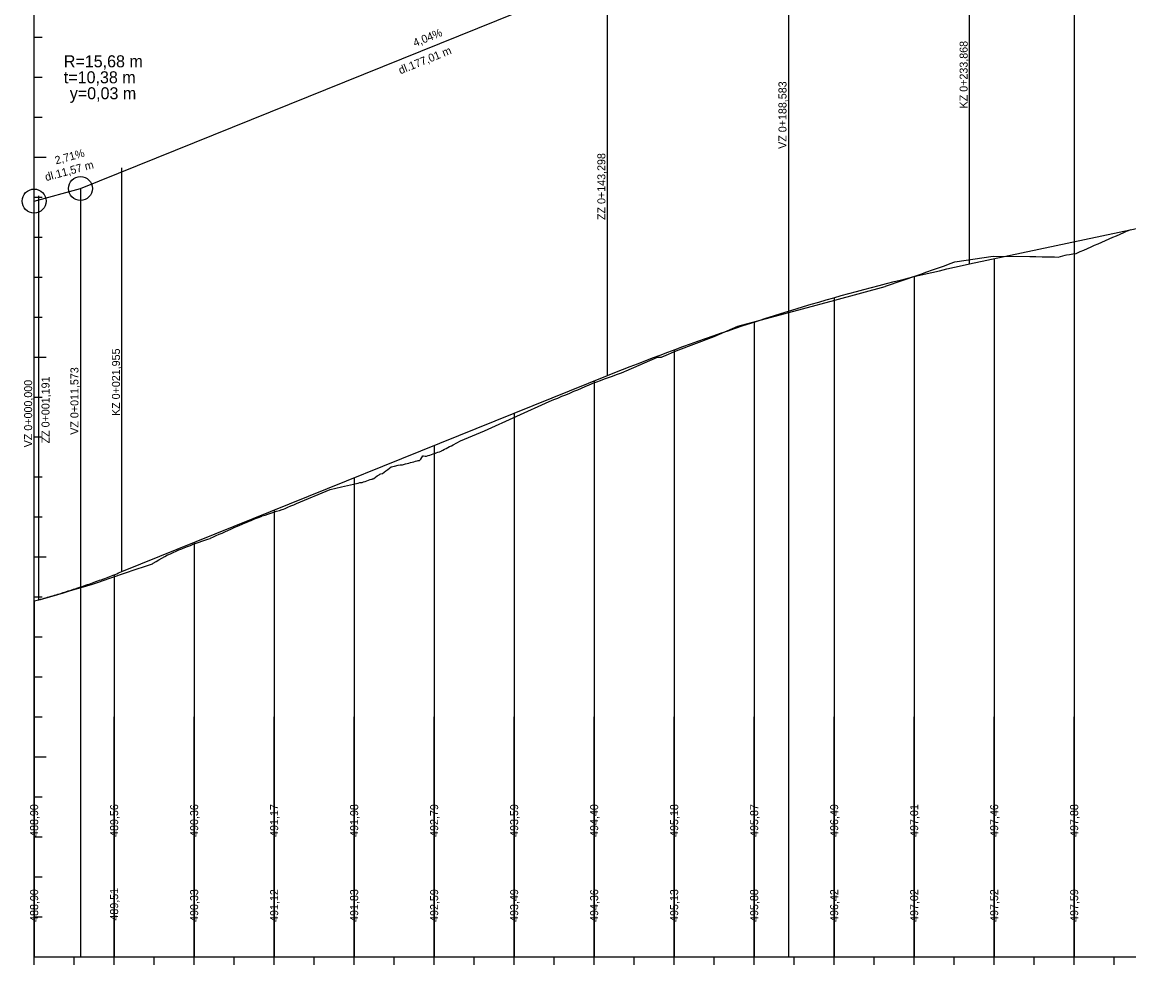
# Model space of a CAD drawing. Extents: x -632716 to -629545, y -1094726 to -1088285.
# Drawn here: x -632420.9 to -632144.2, y -1088641.8 to -1088406.1 of the extents above; entities that cross this region are included whole.
import ezdxf

# ---------------------------------------------------------------- set-up
doc = ezdxf.new("R2010")
doc.units = 0
for name, color, linetype in [('20', 7, 'Continuous'), ('Default', 7, 'Continuous'), ('NIVELETA_VYSKY', 7, 'Continuous'), ('REZ_TENKA', 7, 'Continuous'), ('REZ_TLUSTA', 7, 'Continuous'), ('SKLONY_NIVELETA', 7, 'Continuous'), ('SKLONY_POPIS', 7, 'Continuous'), ('TECNY_NIVELETA', 7, 'Continuous'), ('TEREN_VYSKY', 7, 'Continuous'), ('VOZOVKA', 7, 'Continuous')]:
    doc.layers.add(name, color=color, linetype=linetype)

msp = doc.modelspace()

# ---------------------------------------------------------------- linework, layer by layer
at = {"layer": '20'}
for points in [[(-632157.9, -1088461.02), (-632157.9, -1088589.83), (-632157.9, -1088639.83), (-632157.9, -1088579.83)], [(-632177.9, -1088465.27), (-632177.9, -1088589.83), (-632177.9, -1088639.83), (-632177.9, -1088579.83)], [(-632197.9, -1088469.72), (-632197.9, -1088589.83), (-632197.9, -1088639.83), (-632197.9, -1088579.83)], [(-632217.9, -1088474.98), (-632217.9, -1088589.83), (-632217.9, -1088639.83), (-632217.9, -1088579.83)], [(-632237.9, -1088481.09), (-632237.9, -1088589.83), (-632237.9, -1088639.83), (-632237.9, -1088579.83)], [(-632257.9, -1088488.04), (-632257.9, -1088589.83), (-632257.9, -1088639.83), (-632257.9, -1088579.83)], [(-632277.9, -1088495.82), (-632277.9, -1088589.83), (-632277.9, -1088639.83), (-632277.9, -1088579.83)], [(-632297.9, -1088503.9), (-632297.9, -1088589.83), (-632297.9, -1088639.83), (-632297.9, -1088579.83)], [(-632317.9, -1088511.98), (-632317.9, -1088589.83), (-632317.9, -1088639.83), (-632317.9, -1088579.83)], [(-632337.9, -1088520.05), (-632337.9, -1088589.83), (-632337.9, -1088639.83), (-632337.9, -1088579.83)], [(-632357.9, -1088528.13), (-632357.9, -1088589.83), (-632357.9, -1088639.83), (-632357.9, -1088579.83)], [(-632377.9, -1088536.21), (-632377.9, -1088589.83), (-632377.9, -1088639.83), (-632377.9, -1088579.83)], [(-632397.9, -1088544.28), (-632397.9, -1088589.83), (-632397.9, -1088639.83), (-632397.9, -1088579.83)], [(-632417.9, -1088550.83), (-632417.9, -1088589.83), (-632417.9, -1088639.83), (-632417.9, -1088579.83)]]:
    msp.add_lwpolyline(points, dxfattribs=at)
at = {"layer": 'Default'}
for p, q in [((-632184.04, -1088466.57), (-631980.85, -1088423.39)), ((-632184.04, -1088466.57), (-631980.85, -1088423.39)), ((-632395.95, -1088543.5), (-632274.6, -1088494.49)), ((-632395.95, -1088543.5), (-632274.6, -1088494.49)), ((-632417.9, -1088550.83), (-632416.71, -1088550.51)), ((-632417.9, -1088550.83), (-632416.71, -1088550.51))]:
    msp.add_line(p, q, dxfattribs=at)
for points in [[(-632274.6, -1088494.49), (-632272.72, -1088493.73), (-632270.83, -1088492.98), (-632268.94, -1088492.24), (-632267.06, -1088491.5), (-632265.17, -1088490.77), (-632263.28, -1088490.05), (-632261.4, -1088489.34), (-632259.51, -1088488.63), (-632257.62, -1088487.93), (-632255.74, -1088487.24), (-632253.85, -1088486.56), (-632251.96, -1088485.88), (-632250.08, -1088485.22), (-632248.19, -1088484.56), (-632246.3, -1088483.9), (-632244.41, -1088483.26), (-632242.53, -1088482.62), (-632240.64, -1088481.99), (-632238.75, -1088481.37), (-632236.87, -1088480.75), (-632234.98, -1088480.14), (-632233.09, -1088479.54), (-632231.21, -1088478.95), (-632227.43, -1088477.79), (-632225.55, -1088477.22), (-632223.66, -1088476.65), (-632221.77, -1088476.1), (-632219.89, -1088475.55), (-632218, -1088475.01), (-632216.11, -1088474.48), (-632214.23, -1088473.95), (-632212.34, -1088473.43), (-632210.45, -1088472.92), (-632208.56, -1088472.42), (-632206.68, -1088471.93), (-632204.79, -1088471.44), (-632202.9, -1088470.96), (-632201.02, -1088470.49), (-632199.13, -1088470.02), (-632197.24, -1088469.56), (-632195.36, -1088469.11), (-632193.47, -1088468.67), (-632191.58, -1088468.24), (-632189.7, -1088467.81), (-632187.81, -1088467.39), (-632185.92, -1088466.98), (-632184.04, -1088466.57)], [(-632274.6, -1088494.49), (-632272.72, -1088493.73), (-632270.83, -1088492.98), (-632268.94, -1088492.24), (-632267.06, -1088491.5), (-632265.17, -1088490.77), (-632263.28, -1088490.05), (-632261.4, -1088489.34), (-632259.51, -1088488.63), (-632257.62, -1088487.93), (-632255.74, -1088487.24), (-632253.85, -1088486.56), (-632251.96, -1088485.88), (-632250.08, -1088485.22), (-632248.19, -1088484.56), (-632246.3, -1088483.9), (-632244.41, -1088483.26), (-632242.53, -1088482.62), (-632240.64, -1088481.99), (-632238.75, -1088481.37), (-632236.87, -1088480.75), (-632234.98, -1088480.14), (-632233.09, -1088479.54), (-632231.21, -1088478.95), (-632227.43, -1088477.79), (-632225.55, -1088477.22), (-632223.66, -1088476.65), (-632221.77, -1088476.1), (-632219.89, -1088475.55), (-632218, -1088475.01), (-632216.11, -1088474.48), (-632214.23, -1088473.95), (-632212.34, -1088473.43), (-632210.45, -1088472.92), (-632208.56, -1088472.42), (-632206.68, -1088471.93), (-632204.79, -1088471.44), (-632202.9, -1088470.96), (-632201.02, -1088470.49), (-632199.13, -1088470.02), (-632197.24, -1088469.56), (-632195.36, -1088469.11), (-632193.47, -1088468.67), (-632191.58, -1088468.24), (-632189.7, -1088467.81), (-632187.81, -1088467.39), (-632185.92, -1088466.98), (-632184.04, -1088466.57)], [(-632416.71, -1088550.51), (-632416.28, -1088550.39), (-632415.85, -1088550.27), (-632415.41, -1088550.15), (-632414.98, -1088550.03), (-632414.55, -1088549.91), (-632414.12, -1088549.78), (-632413.68, -1088549.66), (-632413.25, -1088549.53), (-632412.82, -1088549.4), (-632412.39, -1088549.28), (-632411.95, -1088549.15), (-632411.52, -1088549.01), (-632411.09, -1088548.88), (-632410.66, -1088548.75), (-632410.22, -1088548.61), (-632409.79, -1088548.48), (-632409.36, -1088548.34), (-632408.93, -1088548.2), (-632408.49, -1088548.06), (-632408.06, -1088547.92), (-632407.63, -1088547.78), (-632407.2, -1088547.64), (-632406.76, -1088547.49), (-632405.9, -1088547.2), (-632405.47, -1088547.05), (-632405.03, -1088546.9), (-632404.6, -1088546.75), (-632404.17, -1088546.6), (-632403.73, -1088546.45), (-632403.3, -1088546.3), (-632402.87, -1088546.14), (-632402.44, -1088545.98), (-632402, -1088545.83), (-632401.57, -1088545.67), (-632401.14, -1088545.51), (-632400.71, -1088545.35), (-632400.27, -1088545.19), (-632399.84, -1088545.02), (-632399.41, -1088544.86), (-632398.98, -1088544.69), (-632398.54, -1088544.52), (-632398.11, -1088544.36), (-632397.68, -1088544.19), (-632397.25, -1088544.02), (-632396.81, -1088543.84), (-632396.38, -1088543.67), (-632395.95, -1088543.5)], [(-632416.71, -1088550.51), (-632416.28, -1088550.39), (-632415.85, -1088550.27), (-632415.41, -1088550.15), (-632414.98, -1088550.03), (-632414.55, -1088549.91), (-632414.12, -1088549.78), (-632413.68, -1088549.66), (-632413.25, -1088549.53), (-632412.82, -1088549.4), (-632412.39, -1088549.28), (-632411.95, -1088549.15), (-632411.52, -1088549.01), (-632411.09, -1088548.88), (-632410.66, -1088548.75), (-632410.22, -1088548.61), (-632409.79, -1088548.48), (-632409.36, -1088548.34), (-632408.93, -1088548.2), (-632408.49, -1088548.06), (-632408.06, -1088547.92), (-632407.63, -1088547.78), (-632407.2, -1088547.64), (-632406.76, -1088547.49), (-632405.9, -1088547.2), (-632405.47, -1088547.05), (-632405.03, -1088546.9), (-632404.6, -1088546.75), (-632404.17, -1088546.6), (-632403.73, -1088546.45), (-632403.3, -1088546.3), (-632402.87, -1088546.14), (-632402.44, -1088545.98), (-632402, -1088545.83), (-632401.57, -1088545.67), (-632401.14, -1088545.51), (-632400.71, -1088545.35), (-632400.27, -1088545.19), (-632399.84, -1088545.02), (-632399.41, -1088544.86), (-632398.98, -1088544.69), (-632398.54, -1088544.52), (-632398.11, -1088544.36), (-632397.68, -1088544.19), (-632397.25, -1088544.02), (-632396.81, -1088543.84), (-632396.38, -1088543.67), (-632395.95, -1088543.5)]]:
    msp.add_lwpolyline(points, dxfattribs=at)
at = {"layer": 'REZ_TENKA'}
for p, q in [((-632417.9, -1088639.83), (-632417.9, -1088389.83)), ((-632417.9, -1088409.83), (-632415.9, -1088409.83)), ((-632417.9, -1088419.83), (-632415.9, -1088419.83)), ((-632417.9, -1088429.83), (-632415.9, -1088429.83)), ((-632417.9, -1088449.83), (-632415.9, -1088449.83)), ((-632417.9, -1088459.83), (-632415.9, -1088459.83)), ((-632417.9, -1088469.83), (-632415.9, -1088469.83)), ((-632417.9, -1088479.83), (-632415.9, -1088479.83)), ((-632417.9, -1088499.83), (-632415.9, -1088499.83)), ((-632417.9, -1088509.83), (-632415.9, -1088509.83)), ((-632417.9, -1088519.83), (-632415.9, -1088519.83)), ((-632417.9, -1088529.83), (-632415.9, -1088529.83)), ((-632417.9, -1088549.83), (-632415.9, -1088549.83)), ((-632417.9, -1088559.83), (-632415.9, -1088559.83)), ((-632417.9, -1088569.83), (-632415.9, -1088569.83)), ((-632417.9, -1088579.83), (-632415.9, -1088579.83)), ((-632417.9, -1088599.83), (-632415.9, -1088599.83)), ((-632417.9, -1088609.83), (-632415.9, -1088609.83)), ((-632417.9, -1088619.83), (-632415.9, -1088619.83)), ((-632417.9, -1088629.83), (-632415.9, -1088629.83)), ((-632407.9, -1088641.83), (-632407.9, -1088639.83)), ((-632397.9, -1088641.83), (-632397.9, -1088639.83)), ((-632387.9, -1088641.83), (-632387.9, -1088639.83)), ((-632377.9, -1088641.83), (-632377.9, -1088639.83)), ((-632367.9, -1088641.83), (-632367.9, -1088639.83)), ((-632357.9, -1088641.83), (-632357.9, -1088639.83)), ((-632347.9, -1088641.83), (-632347.9, -1088639.83)), ((-632337.9, -1088641.83), (-632337.9, -1088639.83)), ((-632327.9, -1088641.83), (-632327.9, -1088639.83)), ((-632307.9, -1088641.83), (-632307.9, -1088639.83)), ((-632297.9, -1088641.83), (-632297.9, -1088639.83)), ((-632287.9, -1088641.83), (-632287.9, -1088639.83)), ((-632277.9, -1088641.83), (-632277.9, -1088639.83)), ((-632267.9, -1088641.83), (-632267.9, -1088639.83)), ((-632257.9, -1088641.83), (-632257.9, -1088639.83)), ((-632247.9, -1088641.83), (-632247.9, -1088639.83)), ((-632237.9, -1088641.83), (-632237.9, -1088639.83)), ((-632227.9, -1088641.83), (-632227.9, -1088639.83)), ((-632207.9, -1088641.83), (-632207.9, -1088639.83)), ((-632197.9, -1088641.83), (-632197.9, -1088639.83)), ((-632187.9, -1088641.83), (-632187.9, -1088639.83)), ((-632177.9, -1088641.83), (-632177.9, -1088639.83)), ((-632167.9, -1088641.83), (-632167.9, -1088639.83)), ((-632157.9, -1088641.83), (-632157.9, -1088639.83)), ((-632147.9, -1088641.83), (-632147.9, -1088639.83))]:
    msp.add_line(p, q, dxfattribs=at)
at = {"layer": 'REZ_TLUSTA'}
for p, q in [((-632417.9, -1088439.83), (-632414.9, -1088439.83)), ((-632417.9, -1088489.83), (-632414.9, -1088489.83)), ((-632417.9, -1088539.83), (-632414.9, -1088539.83)), ((-632417.9, -1088589.83), (-632414.9, -1088589.83)), ((-632417.9, -1088641.83), (-632417.9, -1088637.83)), ((-632317.9, -1088641.83), (-632317.9, -1088637.83)), ((-632217.9, -1088641.83), (-632217.9, -1088637.83)), ((-632417.9, -1088639.83), (-632414.9, -1088639.83)), ((-632417.9, -1088639.83), (-631797.9, -1088639.83))]:
    msp.add_line(p, q, dxfattribs=at)
at = {"layer": 'SKLONY_NIVELETA'}
for p, q in [((-632157.9, -1088301.62), (-632157.9, -1088461.02)), ((-632406.33, -1088447.69), (-632229.32, -1088376.2)), ((-632229.32, -1088376.2), (-632229.32, -1088639.83)), ((-632184.04, -1088466.57), (-631980.85, -1088423.39)), ((-632417.9, -1088450.83), (-632406.33, -1088447.69)), ((-632406.33, -1088447.69), (-632406.33, -1088639.83)), ((-632417.9, -1088450.83), (-632417.9, -1088450.83)), ((-632395.95, -1088543.5), (-632274.6, -1088494.49)), ((-632417.9, -1088550.83), (-632416.71, -1088550.51))]:
    msp.add_line(p, q, dxfattribs=at)
for points in [[(-632274.6, -1088494.49), (-632272.72, -1088493.73), (-632270.83, -1088492.98), (-632268.94, -1088492.24), (-632267.06, -1088491.5), (-632265.17, -1088490.77), (-632263.28, -1088490.05), (-632261.4, -1088489.34), (-632259.51, -1088488.63), (-632257.62, -1088487.93), (-632255.74, -1088487.24), (-632253.85, -1088486.56), (-632251.96, -1088485.88), (-632250.08, -1088485.22), (-632248.19, -1088484.56), (-632246.3, -1088483.9), (-632244.41, -1088483.26), (-632242.53, -1088482.62), (-632240.64, -1088481.99), (-632238.75, -1088481.37), (-632236.87, -1088480.75), (-632234.98, -1088480.14), (-632233.09, -1088479.54), (-632231.21, -1088478.95), (-632227.43, -1088477.79), (-632225.55, -1088477.22), (-632223.66, -1088476.65), (-632221.77, -1088476.1), (-632219.89, -1088475.55), (-632218, -1088475.01), (-632216.11, -1088474.48), (-632214.23, -1088473.95), (-632212.34, -1088473.43), (-632210.45, -1088472.92), (-632208.56, -1088472.42), (-632206.68, -1088471.93), (-632204.79, -1088471.44), (-632202.9, -1088470.96), (-632201.02, -1088470.49), (-632199.13, -1088470.02), (-632197.24, -1088469.56), (-632195.36, -1088469.11), (-632193.47, -1088468.67), (-632191.58, -1088468.24), (-632189.7, -1088467.81), (-632187.81, -1088467.39), (-632185.92, -1088466.98), (-632184.04, -1088466.57)], [(-632416.71, -1088550.51), (-632416.28, -1088550.39), (-632415.85, -1088550.27), (-632415.41, -1088550.15), (-632414.98, -1088550.03), (-632414.55, -1088549.91), (-632414.12, -1088549.78), (-632413.68, -1088549.66), (-632413.25, -1088549.53), (-632412.82, -1088549.4), (-632412.39, -1088549.28), (-632411.95, -1088549.15), (-632411.52, -1088549.01), (-632411.09, -1088548.88), (-632410.66, -1088548.75), (-632410.22, -1088548.61), (-632409.79, -1088548.48), (-632409.36, -1088548.34), (-632408.93, -1088548.2), (-632408.49, -1088548.06), (-632408.06, -1088547.92), (-632407.63, -1088547.78), (-632407.2, -1088547.64), (-632406.76, -1088547.49), (-632405.9, -1088547.2), (-632405.47, -1088547.05), (-632405.03, -1088546.9), (-632404.6, -1088546.75), (-632404.17, -1088546.6), (-632403.73, -1088546.45), (-632403.3, -1088546.3), (-632402.87, -1088546.14), (-632402.44, -1088545.98), (-632402, -1088545.83), (-632401.57, -1088545.67), (-632401.14, -1088545.51), (-632400.71, -1088545.35), (-632400.27, -1088545.19), (-632399.84, -1088545.02), (-632399.41, -1088544.86), (-632398.98, -1088544.69), (-632398.54, -1088544.52), (-632398.11, -1088544.36), (-632397.68, -1088544.19), (-632397.25, -1088544.02), (-632396.81, -1088543.84), (-632396.38, -1088543.67), (-632395.95, -1088543.5)]]:
    msp.add_lwpolyline(points, dxfattribs=at)
for centre in [(-632406.33, -1088447.69), (-632417.9, -1088450.83)]:
    msp.add_circle(centre, 3, dxfattribs=at)
at = {"layer": 'TECNY_NIVELETA'}
for p, q in [((-632184.04, -1088466.57), (-632184.04, -1088365.57)), ((-632274.6, -1088494.49), (-632274.6, -1088393.49)), ((-632395.95, -1088543.5), (-632395.95, -1088442.5)), ((-632406.33, -1088447.69), (-632406.33, -1088447.69)), ((-632417.9, -1088450.83), (-632417.9, -1088450.83)), ((-632416.71, -1088550.51), (-632416.71, -1088449.51))]:
    msp.add_line(p, q, dxfattribs=at)
at = {"layer": 'VOZOVKA'}
msp.add_lwpolyline([(-632417.9, -1088550.83), (-632416.28, -1088550.48), (-632414.88, -1088550.06), (-632413.43, -1088549.63), (-632411.98, -1088549.2), (-632410.53, -1088548.77), (-632409.08, -1088548.34), (-632407.63, -1088547.91), (-632406.18, -1088547.49), (-632404.73, -1088547.07), (-632404.12, -1088546.89), (-632403.29, -1088546.61), (-632401.84, -1088546.12), (-632400.39, -1088545.62), (-632398.94, -1088545.13), (-632397.49, -1088544.64), (-632396.04, -1088544.14), (-632394.59, -1088543.65), (-632393.14, -1088543.15), (-632389.56, -1088541.93), (-632388.84, -1088541.68), (-632388.32, -1088541.51), (-632388.13, -1088541.39), (-632387.42, -1088540.98), (-632386.7, -1088540.56), (-632385.99, -1088540.15), (-632385.27, -1088539.74), (-632384.56, -1088539.33), (-632384.49, -1088539.29), (-632383.84, -1088539.01), (-632383.13, -1088538.69), (-632382.42, -1088538.39), (-632381.7, -1088538.08), (-632380.99, -1088537.79), (-632380.27, -1088537.49), (-632379.56, -1088537.21), (-632378.84, -1088536.93), (-632378.12, -1088536.65), (-632377.4, -1088536.39), (-632376.68, -1088536.13), (-632375.96, -1088535.88), (-632375.24, -1088535.63), (-632374.52, -1088535.39), (-632373.86, -1088535.18), (-632373.81, -1088535.15), (-632373.09, -1088534.82), (-632372.37, -1088534.49), (-632371.65, -1088534.17), (-632370.93, -1088533.84), (-632370.21, -1088533.52), (-632369.49, -1088533.2), (-632368.77, -1088532.88), (-632368.05, -1088532.56), (-632367.33, -1088532.25), (-632366.61, -1088531.94), (-632365.89, -1088531.63), (-632365.17, -1088531.32), (-632364.46, -1088531.01), (-632363.74, -1088530.71), (-632363.68, -1088530.69), (-632363.02, -1088530.42), (-632362.3, -1088530.14), (-632361.58, -1088529.85), (-632361.01, -1088529.63), (-632360.87, -1088529.58), (-632360.16, -1088529.35), (-632359.44, -1088529.11), (-632358.73, -1088528.88), (-632358.01, -1088528.64), (-632357.3, -1088528.41), (-632356.58, -1088528.18), (-632355.87, -1088527.95), (-632355.57, -1088527.85), (-632355.16, -1088527.68), (-632354.44, -1088527.38), (-632353.73, -1088527.08), (-632353.01, -1088526.78), (-632352.3, -1088526.48), (-632343.87, -1088522.94), (-632341.04, -1088522.28), (-632337.29, -1088521.45), (-632336.86, -1088521.35), (-632336.44, -1088521.25), (-632336.17, -1088521.19), (-632336.01, -1088521.19), (-632335.87, -1088521.18), (-632335.58, -1088521.08), (-632335.15, -1088520.94), (-632334.72, -1088520.79), (-632334.29, -1088520.64), (-632333.86, -1088520.49), (-632333.42, -1088520.34), (-632333.38, -1088520.32), (-632333.24, -1088520.3), (-632333.11, -1088520.28), (-632332.99, -1088520.2), (-632332.55, -1088519.88), (-632332.11, -1088519.57), (-632331.68, -1088519.26), (-632331.46, -1088519.1), (-632331.24, -1088519.05), (-632330.83, -1088518.93), (-632330.81, -1088518.92), (-632330.38, -1088518.6), (-632329.95, -1088518.28), (-632329.52, -1088517.96), (-632329.09, -1088517.64), (-632328.66, -1088517.32), (-632328.6, -1088517.27), (-632328.23, -1088517.19), (-632327.81, -1088517.1), (-632326.86, -1088516.88), (-632326.39, -1088516.81), (-632326.23, -1088516.79), (-632325.96, -1088516.77), (-632325.83, -1088516.76), (-632325.53, -1088516.68), (-632325.1, -1088516.57), (-632324.67, -1088516.45), (-632324.24, -1088516.34), (-632323.81, -1088516.23), (-632323.39, -1088516.12), (-632322.98, -1088516.02), (-632322.58, -1088515.91), (-632322.18, -1088515.81), (-632321.9, -1088515.74), (-632321.78, -1088515.72), (-632321.73, -1088515.71), (-632321.58, -1088515.7), (-632321.41, -1088515.53), (-632321.38, -1088515.5), (-632321.25, -1088515.39), (-632320.98, -1088514.97), (-632320.7, -1088514.54), (-632320.58, -1088514.55), (-632320.18, -1088514.6), (-632319.92, -1088514.64), (-632319.78, -1088514.59), (-632319.38, -1088514.47), (-632318.97, -1088514.34), (-632318.57, -1088514.2), (-632318.17, -1088514.07), (-632317.77, -1088513.93), (-632317.37, -1088513.79), (-632316.97, -1088513.65), (-632316.57, -1088513.51), (-632316.17, -1088513.36), (-632316.05, -1088513.32), (-632315.74, -1088513.14), (-632315.31, -1088512.91), (-632314.88, -1088512.68), (-632314.45, -1088512.45), (-632314.03, -1088512.22), (-632313.6, -1088512), (-632313.17, -1088511.78), (-632311.35, -1088510.83), (-632305.3, -1088508.26), (-632289.11, -1088500.95), (-632287.98, -1088500.49), (-632286.98, -1088500.08), (-632285.98, -1088499.66), (-632284.98, -1088499.25), (-632283.98, -1088498.83), (-632282.98, -1088498.41), (-632282.02, -1088498.01), (-632281.06, -1088497.6), (-632280.11, -1088497.19), (-632279.15, -1088496.78), (-632278.54, -1088496.51), (-632278.2, -1088496.38), (-632277.24, -1088496.03), (-632276.28, -1088495.67), (-632275.33, -1088495.32), (-632274.33, -1088494.95), (-632273.33, -1088494.58), (-632272.33, -1088494.21), (-632271.33, -1088493.84), (-632270.67, -1088493.59), (-632270.33, -1088493.46), (-632269.93, -1088493.3), (-632262.07, -1088489.89), (-632261.27, -1088489.9), (-632261.07, -1088489.84), (-632260.59, -1088489.65), (-632260.58, -1088489.65), (-632260.51, -1088489.62), (-632257.37, -1088488.3), (-632247.87, -1088484.69), (-632242, -1088482.1), (-632217.7, -1088475.63), (-632205.17, -1088472.18), (-632205.07, -1088472.14), (-632203.6, -1088471.64), (-632202.12, -1088471.13), (-632200.65, -1088470.62), (-632199.18, -1088470.11), (-632198.55, -1088469.89), (-632197.71, -1088469.6), (-632196.24, -1088469.08), (-632194.77, -1088468.56), (-632193.3, -1088468.04), (-632191.82, -1088467.52), (-632190.35, -1088467), (-632188.88, -1088466.48), (-632187.72, -1088466.06), (-632178.19, -1088464.63), (-632168.99, -1088464.71), (-632167.46, -1088464.73), (-632165.92, -1088464.74), (-632164.39, -1088464.76), (-632162.92, -1088464.78), (-632162.86, -1088464.79), (-632161.92, -1088464.84), (-632161.33, -1088464.68), (-632160.18, -1088464.38), (-632159.79, -1088464.3), (-632159.03, -1088464.16), (-632158.26, -1088464.04), (-632157.44, -1088463.91), (-632156.73, -1088463.6), (-632156.41, -1088463.47), (-632155.51, -1088463.07), (-632154.6, -1088462.68), (-632153.69, -1088462.28), (-632152.78, -1088461.89), (-632151.87, -1088461.49), (-632150.96, -1088461.1), (-632150.05, -1088460.7), (-632149.14, -1088460.3), (-632148.23, -1088459.9), (-632147.32, -1088459.5), (-632146.41, -1088459.1), (-632145.51, -1088458.69), (-632144.86, -1088458.4), (-632144.6, -1088458.3), (-632143.69, -1088457.94)], dxfattribs=at)

# ---------------------------------------------------------------- texts
at = {"layer": 'NIVELETA_VYSKY'}
for s, p in [('488,90', (-632416.9, -1088609.83)), ('489,56', (-632396.9, -1088609.83)), ('490,36', (-632376.9, -1088609.83)), ('491,17', (-632356.9, -1088609.83)), ('491,98', (-632336.9, -1088609.83)), ('492,79', (-632316.9, -1088609.83)), ('493,59', (-632296.9, -1088609.83)), ('494,40', (-632276.9, -1088609.83)), ('495,18', (-632256.9, -1088609.83)), ('495,87', (-632236.9, -1088609.83)), ('496,49', (-632216.9, -1088609.83)), ('497,01', (-632196.9, -1088609.83)), ('497,46', (-632176.9, -1088609.83)), ('497,88', (-632156.9, -1088609.83))]:
    msp.add_text(s, height=2, rotation=90, dxfattribs=at).set_placement(p)
at = {"layer": 'SKLONY_POPIS'}
for s, rotation, p in [('4,04%', 21.9935, (-632322.69, -1088412.29)), ('KZ 0+233,868', 90, (-632184.54, -1088427.66)), ('dl.177,01 m', 21.9935, (-632326.33, -1088419.16)), ('VZ 0+188,583', 90, (-632229.82, -1088437.78)), ('2,71%', 15.1882, (-632412.43, -1088441.68)), ('ZZ 0+143,298', 90, (-632275.1, -1088455.57)), ('dl.11,57 m', 15.1882, (-632414.9, -1088445.86)), ('KZ 0+021,955', 90, (-632396.45, -1088504.58)), ('VZ 0+011,573', 90, (-632406.83, -1088509.27)), ('ZZ 0+001,191', 90, (-632414.06, -1088511.43)), ('VZ 0+000,000', 90, (-632418.4, -1088512.41))]:
    msp.add_text(s, height=2, rotation=rotation, dxfattribs=at).set_placement(p)
for s, p in [('R=15,68 m', (-632410.48, -1088417.38)), ('t=10,38 m', (-632410.48, -1088421.38)), ('y=0,03 m', (-632408.99, -1088425.38))]:
    msp.add_text(s, height=3, dxfattribs=at).set_placement(p)
at = {"layer": 'TEREN_VYSKY'}
for s, p in [('488,90', (-632416.9, -1088631.09)), ('489,51', (-632396.9, -1088630.76)), ('490,33', (-632376.9, -1088631.09)), ('491,12', (-632356.9, -1088631.09)), ('491,83', (-632336.9, -1088631.09)), ('492,59', (-632316.9, -1088631.09)), ('493,49', (-632296.9, -1088631.09)), ('494,36', (-632276.9, -1088631.09)), ('495,13', (-632256.9, -1088631.09)), ('495,88', (-632236.9, -1088631.09)), ('496,42', (-632216.9, -1088631.09)), ('497,02', (-632196.9, -1088631.09)), ('497,52', (-632176.9, -1088631.09)), ('497,59', (-632156.9, -1088631.09))]:
    msp.add_text(s, height=2, rotation=90, dxfattribs=at).set_placement(p)

doc.saveas('drawing.dxf')
